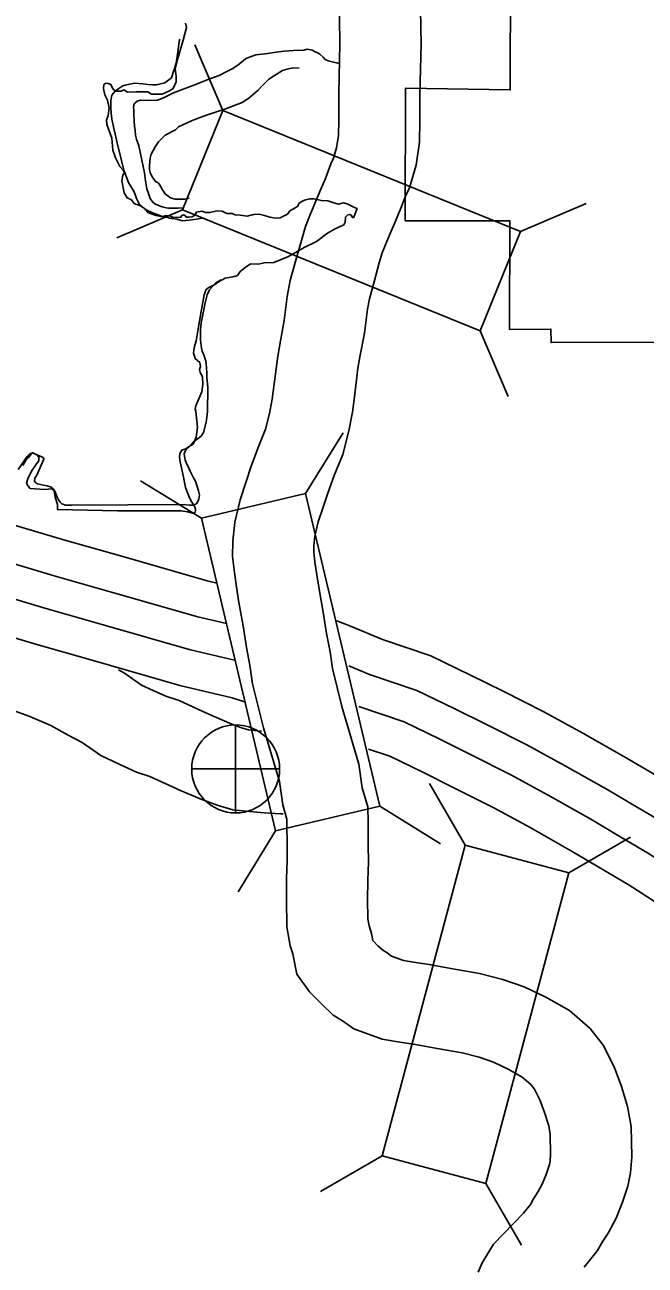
# Model space of a CAD drawing. Extents: x 1374139 to 1377472, y 1168351 to 1170484.
# Drawn here: x 1374518.17 to 1374541.11, y 1170078.34 to 1170124.18 of the extents above; entities that cross this region are included whole.
import ezdxf

# ---------------------------------------------------------------- set-up
doc = ezdxf.new("R2010")
doc.units = 0
doc.layers.add('Default', color=7, linetype='Continuous')

msp = doc.modelspace()

# ---------------------------------------------------------------- linework, layer by layer
at = {"layer": 'Default'}
for p, q in [((1374525.484, 1170121.011), (1374524.455, 1170123.442)), ((1374523.997, 1170117.341), (1374521.565, 1170116.312)), ((1374536.494, 1170116.548), (1374538.925, 1170117.577)), ((1374535.007, 1170112.878), (1374536.035, 1170110.447)), ((1374528.547, 1170106.86), (1374529.933, 1170109.107)), ((1374524.694, 1170105.946), (1374522.447, 1170107.331)), ((1374525.963, 1170095.056), (1374525.963, 1170098.306)), ((1374524.338, 1170096.681), (1374527.588, 1170096.681)), ((1374534.45, 1170093.862), (1374533.128, 1170096.147)), ((1374531.289, 1170095.301), (1374533.536, 1170093.915)), ((1374527.436, 1170094.387), (1374526.05, 1170092.139)), ((1374538.276, 1170092.84), (1374540.561, 1170094.163)), ((1374531.386, 1170082.384), (1374529.101, 1170081.061)), ((1374535.212, 1170081.362), (1374536.534, 1170079.077))]:
    msp.add_line(p, q, dxfattribs=at)
for points in [[(1374536.141, 1170130.215), (1374536.118, 1170121.78), (1374532.239, 1170121.84), (1374532.225, 1170116.945), (1374536.105, 1170116.942), (1374536.094, 1170112.926), (1374537.619, 1170112.94), (1374537.627, 1170112.44), (1374541.444, 1170112.46)], [(1374535.495, 1170079.122), (1374536.6, 1170080.266), (1374536.863, 1170080.587), (1374536.979, 1170080.79), (1374537.154, 1170081.058), (1374537.301, 1170081.333), (1374537.438, 1170081.686), (1374537.562, 1170082.06), (1374537.588, 1170082.18), (1374537.608, 1170082.439), (1374537.596, 1170083.165), (1374537.537, 1170083.485), (1374537.384, 1170083.982), (1374537.211, 1170084.452), (1374537.008, 1170084.843), (1374536.873, 1170085.018), (1374536.559, 1170085.293), (1374536.06, 1170085.577), (1374535.5, 1170085.838), (1374534.962, 1170086.025), (1374534.342, 1170086.19), (1374533.409, 1170086.344), (1374532.615, 1170086.49), (1374532.037, 1170086.58), (1374531.384, 1170086.698), (1374530.333, 1170087.077), (1374529.912, 1170087.372), (1374529.568, 1170087.585), (1374529.119, 1170088.007), (1374528.694, 1170088.445), (1374528.22, 1170089.101), (1374528.077, 1170089.853), (1374527.981, 1170090.146), (1374527.853, 1170090.847), (1374527.837, 1170091.841), (1374527.845, 1170092.637), (1374527.873, 1170093.288), (1374527.864, 1170093.823), (1374527.86, 1170094.684), (1374527.858, 1170094.824), (1374527.704, 1170095.35), (1374527.581, 1170096.215), (1374526.99, 1170098.204), (1374526.588, 1170099.821), (1374526.492, 1170100.518), (1374526.364, 1170101.173), (1374526.24, 1170101.968), (1374526.166, 1170102.367), (1374526.074, 1170102.904), (1374525.992, 1170103.408), (1374525.92, 1170103.939), (1374525.849, 1170104.537), (1374525.854, 1170105.102), (1374525.934, 1170105.796), (1374526.128, 1170106.63), (1374526.35, 1170107.3), (1374526.538, 1170107.866), (1374526.814, 1170108.621), (1374527.071, 1170109.24), (1374527.213, 1170109.818), (1374527.317, 1170110.349), (1374527.39, 1170110.91), (1374527.518, 1170111.935), (1374527.617, 1170112.503), (1374527.758, 1170113.253), (1374527.873, 1170114.148), (1374527.984, 1170114.731), (1374528.189, 1170115.484), (1374528.392, 1170116.217), (1374528.547, 1170116.734), (1374528.707, 1170117.142), (1374528.912, 1170117.647), (1374529.116, 1170118.105), (1374529.279, 1170118.502), (1374529.479, 1170119.046), (1374529.582, 1170119.253), (1374529.696, 1170119.642), (1374529.765, 1170120.092), (1374529.772, 1170120.663), (1374529.776, 1170121.661), (1374529.815, 1170123.478), (1374529.784, 1170125.4)], [(1374538.844, 1170078.271), (1374539.345, 1170078.883), (1374539.54, 1170079.226), (1374539.735, 1170079.524), (1374540.033, 1170080.078), (1374540.261, 1170080.671), (1374540.46, 1170081.265), (1374540.564, 1170081.747), (1374540.61, 1170082.35), (1374540.592, 1170083.466), (1374540.454, 1170084.203), (1374540.227, 1170084.941), (1374539.961, 1170085.666), (1374539.546, 1170086.466), (1374539.069, 1170087.082), (1374538.308, 1170087.75), (1374537.437, 1170088.245), (1374536.628, 1170088.623), (1374535.84, 1170088.895), (1374534.975, 1170089.126), (1374533.925, 1170089.3), (1374533.117, 1170089.448), (1374532.533, 1170089.539), (1374532.164, 1170089.606), (1374531.728, 1170089.763), (1374531.564, 1170089.878), (1374531.403, 1170089.978), (1374531.223, 1170090.146), (1374531.039, 1170090.336), (1374530.989, 1170090.602), (1374530.896, 1170090.887), (1374530.849, 1170091.144), (1374530.837, 1170091.851), (1374530.844, 1170092.557), (1374530.874, 1170093.248), (1374530.864, 1170093.855), (1374530.86, 1170094.716), (1374530.851, 1170095.276), (1374530.644, 1170095.985), (1374530.52, 1170096.858), (1374529.885, 1170098.994), (1374529.538, 1170100.389), (1374529.453, 1170101.01), (1374529.319, 1170101.692), (1374529.197, 1170102.475), (1374529.119, 1170102.895), (1374529.033, 1170103.396), (1374528.96, 1170103.851), (1374528.896, 1170104.318), (1374528.851, 1170104.7), (1374528.853, 1170104.916), (1374528.895, 1170105.284), (1374529.019, 1170105.818), (1374529.197, 1170106.355), (1374529.37, 1170106.876), (1374529.61, 1170107.531), (1374529.93, 1170108.303), (1374530.144, 1170109.172), (1374530.279, 1170109.867), (1374530.366, 1170110.53), (1374530.485, 1170111.491), (1374530.569, 1170111.968), (1374530.722, 1170112.784), (1374530.837, 1170113.675), (1374530.91, 1170114.056), (1374531.082, 1170114.69), (1374531.275, 1170115.386), (1374531.385, 1170115.754), (1374531.494, 1170116.031), (1374531.673, 1170116.473), (1374531.873, 1170116.923), (1374532.075, 1170117.413), (1374532.238, 1170117.856), (1374532.386, 1170118.154), (1374532.632, 1170118.992), (1374532.762, 1170119.846), (1374532.772, 1170120.638), (1374532.776, 1170121.622), (1374532.816, 1170123.47), (1374532.784, 1170125.391)], [(1374523.732, 1170122.571), (1374523.808, 1170122.907), (1374524.024, 1170123.611), (1374524.143, 1170124.087), (1374524.111, 1170124.25)], [(1374521.728, 1170119.223), (1374521.567, 1170119.871), (1374521.47, 1170120.3), (1374521.384, 1170120.699), (1374521.36, 1170120.919), (1374521.347, 1170121.159), (1374521.353, 1170121.39), (1374521.38, 1170121.58), (1374521.507, 1170121.732), (1374521.645, 1170121.825), (1374521.793, 1170121.927), (1374521.883, 1170121.959), (1374522.221, 1170122.024), (1374522.531, 1170121.999), (1374522.721, 1170121.972), (1374522.901, 1170121.965), (1374523.041, 1170121.968), (1374523.19, 1170122), (1374523.349, 1170122.043), (1374523.586, 1170122.227), (1374523.757, 1170122.77), (1374523.83, 1170123.182), (1374523.874, 1170123.563), (1374523.893, 1170123.656)], [(1374522.441, 1170121.397), (1374522.721, 1170121.382), (1374523.07, 1170121.397), (1374523.299, 1170121.491), (1374523.665, 1170121.667), (1374524.122, 1170121.845), (1374524.519, 1170121.992), (1374524.965, 1170122.179), (1374525.353, 1170122.306), (1374525.64, 1170122.461), (1374525.828, 1170122.554), (1374526.045, 1170122.687), (1374526.331, 1170122.922), (1374526.44, 1170122.974), (1374526.708, 1170123.069), (1374527.157, 1170123.126), (1374527.456, 1170123.171), (1374527.755, 1170123.206), (1374528.104, 1170123.232), (1374528.483, 1170123.248), (1374528.612, 1170123.28), (1374528.793, 1170123.243), (1374528.904, 1170123.184), (1374529.014, 1170123.136), (1374529.075, 1170123.097), (1374529.196, 1170122.989), (1374529.278, 1170122.9), (1374529.378, 1170122.852), (1374529.579, 1170122.805), (1374529.699, 1170122.777), (1374529.785, 1170122.749)], [(1374524.717, 1170117.296), (1374524.511, 1170117.264), (1374524.457, 1170117.145), (1374524.349, 1170117.09), (1374524.241, 1170117.069), (1374524.154, 1170117.08), (1374524.046, 1170117.155), (1374523.97, 1170117.134), (1374523.938, 1170117.069), (1374523.83, 1170117.058), (1374523.624, 1170117.08), (1374523.526, 1170117.123), (1374523.364, 1170117.134), (1374523.256, 1170117.09), (1374523.029, 1170117.134), (1374522.834, 1170117.199), (1374522.715, 1170117.253), (1374522.628, 1170117.372), (1374522.444, 1170117.491), (1374522.206, 1170117.578), (1374522.109, 1170117.719), (1374521.946, 1170117.794), (1374521.838, 1170117.968), (1374521.752, 1170118.423), (1374521.795, 1170118.628), (1374521.849, 1170118.715), (1374521.806, 1170118.812), (1374521.676, 1170118.953), (1374521.524, 1170119.267), (1374521.427, 1170119.549), (1374521.384, 1170119.993), (1374521.2, 1170120.502), (1374521.189, 1170120.654), (1374521.243, 1170120.838), (1374521.286, 1170121.098), (1374521.221, 1170121.401), (1374521.124, 1170121.596), (1374521.081, 1170121.834), (1374521.091, 1170121.975), (1374521.167, 1170122.029), (1374521.254, 1170122.018), (1374521.351, 1170121.975), (1374521.427, 1170121.823), (1374521.524, 1170121.737), (1374521.73, 1170121.737), (1374521.827, 1170121.78), (1374521.968, 1170121.693), (1374522.282, 1170121.704), (1374522.715, 1170121.704), (1374522.855, 1170121.618), (1374523.245, 1170121.618), (1374523.516, 1170121.748), (1374523.656, 1170121.834), (1374523.765, 1170122.073), (1374523.765, 1170122.278), (1374523.732, 1170122.571)], [(1374528.306, 1170122.579), (1374528.074, 1170122.6), (1374527.865, 1170122.547), (1374527.696, 1170122.494), (1374527.36, 1170122.288), (1374527.192, 1170122.175), (1374526.937, 1170121.931), (1374526.789, 1170121.768), (1374526.455, 1170121.473), (1374526.208, 1170121.308), (1374525.563, 1170121.068), (1374525.294, 1170120.983), (1374524.887, 1170120.846), (1374524.52, 1170120.71), (1374524.331, 1170120.637), (1374523.855, 1170120.419), (1374523.737, 1170120.307), (1374523.351, 1170120.111), (1374523.253, 1170120.009), (1374523.106, 1170119.856), (1374522.989, 1170119.674), (1374522.833, 1170119.401), (1374522.796, 1170119.261), (1374522.78, 1170118.99), (1374522.783, 1170118.82), (1374522.804, 1170118.73), (1374522.867, 1170118.591), (1374522.928, 1170118.492), (1374523.01, 1170118.383), (1374523.08, 1170118.354), (1374523.111, 1170118.335), (1374523.151, 1170118.285), (1374523.193, 1170118.196), (1374523.254, 1170118.087), (1374523.326, 1170117.978), (1374523.347, 1170117.938), (1374523.438, 1170117.879), (1374523.529, 1170117.801), (1374523.589, 1170117.782), (1374523.73, 1170117.734), (1374523.939, 1170117.737), (1374524.069, 1170117.74), (1374524.246, 1170117.778)], [(1374525.272, 1170103.548), (1374524.905, 1170103.633), (1374521.792, 1170104.529), (1374519.643, 1170105.142), (1374517.403, 1170105.807), (1374515.677, 1170106.297), (1374514.12, 1170106.776), (1374512.699, 1170107.16), (1374508.842, 1170108.232), (1374507.281, 1170108.754), (1374505.319, 1170109.45), (1374503.973, 1170109.959), (1374502.859, 1170110.494), (1374501.402, 1170111.49), (1374499.432, 1170113.374), (1374497.841, 1170115.131), (1374496.011, 1170117.023), (1374493.679, 1170119.824), (1374492.579, 1170121.004)], [(1374524.043, 1170117.418), (1374523.825, 1170117.405), (1374523.635, 1170117.402), (1374523.475, 1170117.41), (1374523.395, 1170117.418), (1374523.245, 1170117.456), (1374523.104, 1170117.504), (1374522.973, 1170117.562), (1374522.882, 1170117.64), (1374522.8, 1170117.769), (1374522.748, 1170117.918), (1374522.675, 1170118.117), (1374522.63, 1170118.417), (1374522.595, 1170118.707), (1374522.379, 1170119.714), (1374522.295, 1170119.963), (1374522.263, 1170120.103), (1374522.25, 1170120.283), (1374522.227, 1170120.443), (1374522.214, 1170120.623), (1374522.2, 1170120.893), (1374522.197, 1170121.043), (1374522.186, 1170121.113), (1374522.194, 1170121.223), (1374522.224, 1170121.274), (1374522.253, 1170121.304), (1374522.322, 1170121.365), (1374522.441, 1170121.397)], [(1374524.724, 1170117.035), (1374524.521, 1170117.006), (1374524.242, 1170116.962), (1374523.992, 1170116.937), (1374523.792, 1170117.004), (1374523.521, 1170117.04), (1374523.451, 1170117.059), (1374523.301, 1170117.086), (1374523.18, 1170117.124), (1374523.03, 1170117.182), (1374522.889, 1170117.24), (1374522.808, 1170117.269), (1374522.617, 1170117.356), (1374522.526, 1170117.444), (1374522.394, 1170117.572), (1374522.291, 1170117.761), (1374522.207, 1170118.01), (1374522.002, 1170118.357), (1374521.824, 1170118.814), (1374521.728, 1170119.223)], [(1374525.622, 1170102.055), (1374524.559, 1170102.302), (1374521.413, 1170103.207), (1374519.258, 1170103.822), (1374517.02, 1170104.487), (1374515.287, 1170104.978), (1374513.738, 1170105.454), (1374512.335, 1170105.834), (1374508.44, 1170106.917), (1374506.834, 1170107.454), (1374504.846, 1170108.159), (1374503.43, 1170108.694), (1374502.169, 1170109.3), (1374500.533, 1170110.418), (1374498.446, 1170112.415), (1374496.837, 1170114.191), (1374494.987, 1170116.104), (1374492.647, 1170118.915)], [(1374525.965, 1170100.692), (1374524.245, 1170101.092), (1374521.069, 1170102.006), (1374518.909, 1170102.622), (1374516.671, 1170103.286), (1374514.933, 1170103.779), (1374513.39, 1170104.253), (1374512.004, 1170104.629), (1374508.074, 1170105.721), (1374506.427, 1170106.272), (1374504.416, 1170106.985), (1374502.938, 1170107.544), (1374501.542, 1170108.215), (1374499.743, 1170109.444), (1374497.549, 1170111.542), (1374495.924, 1170113.337), (1374494.056, 1170115.268), (1374491.709, 1170118.088)], [(1374528.851, 1170117.751), (1374528.7, 1170117.751), (1374528.505, 1170117.708), (1374528.386, 1170117.643), (1374528.299, 1170117.578), (1374528.267, 1170117.48), (1374528.105, 1170117.383), (1374527.964, 1170117.307), (1374527.877, 1170117.188), (1374527.607, 1170117.047), (1374527.434, 1170117.036), (1374527.228, 1170117.069), (1374527.033, 1170117.134), (1374526.827, 1170117.188), (1374526.643, 1170117.177), (1374526.568, 1170117.155), (1374526.384, 1170117.112), (1374526.124, 1170117.145), (1374525.94, 1170117.155), (1374525.832, 1170117.21), (1374525.637, 1170117.21), (1374525.464, 1170117.296), (1374525.269, 1170117.307), (1374525.009, 1170117.242), (1374524.858, 1170117.242), (1374524.717, 1170117.296)], [(1374530.315, 1170117.049), (1374530.451, 1170117.389), (1374530.356, 1170117.426), (1374530.085, 1170117.567), (1374529.955, 1170117.599), (1374529.76, 1170117.556), (1374529.555, 1170117.621), (1374529.371, 1170117.675), (1374529.133, 1170117.686), (1374528.851, 1170117.751)], [(1374519.165, 1170107.039), (1374519.251, 1170106.953), (1374519.284, 1170106.725), (1374519.381, 1170106.455), (1374519.37, 1170106.27), (1374521.6, 1170106.216), (1374523.949, 1170106.216), (1374524.176, 1170106.184), (1374524.371, 1170106.13), (1374524.436, 1170106.13), (1374524.457, 1170106.155), (1374524.468, 1170106.184), (1374524.475, 1170106.231), (1374524.479, 1170106.27), (1374524.45, 1170106.357), (1374524.425, 1170106.422), (1374524.338, 1170106.541), (1374524.252, 1170106.704), (1374524.111, 1170107.083), (1374524.024, 1170107.527), (1374523.905, 1170108.036), (1374523.884, 1170108.209), (1374523.894, 1170108.339), (1374523.97, 1170108.458), (1374524.122, 1170108.512), (1374524.214, 1170108.58), (1374524.392, 1170108.686), (1374524.501, 1170108.946), (1374524.555, 1170109.314), (1374524.49, 1170109.888), (1374524.468, 1170109.975), (1374524.49, 1170110.105), (1374524.717, 1170110.614), (1374524.749, 1170110.906), (1374524.739, 1170111.155), (1374524.652, 1170111.35), (1374524.63, 1170111.448), (1374524.663, 1170111.556), (1374524.641, 1170111.697), (1374524.468, 1170111.848), (1374524.403, 1170112.054), (1374524.414, 1170112.162), (1374524.436, 1170112.292), (1374524.501, 1170112.509), (1374524.555, 1170112.801), (1374524.695, 1170113.657), (1374524.793, 1170114.209), (1374524.869, 1170114.404), (1374524.966, 1170114.48), (1374525.193, 1170114.588), (1374525.334, 1170114.686), (1374525.572, 1170114.816), (1374525.853, 1170114.87), (1374526.027, 1170114.913), (1374526.135, 1170115.065), (1374526.362, 1170115.249), (1374526.524, 1170115.347), (1374526.806, 1170115.336), (1374527.011, 1170115.39), (1374527.379, 1170115.401), (1374527.921, 1170115.617), (1374528.494, 1170115.953), (1374528.949, 1170116.17), (1374529.36, 1170116.484), (1374529.62, 1170116.625), (1374529.966, 1170116.787), (1374530.009, 1170116.885), (1374530.02, 1170117.08), (1374530.107, 1170117.155), (1374530.183, 1170117.177), (1374530.237, 1170117.145), (1374530.28, 1170117.058), (1374530.315, 1170117.049)], [(1374518.088, 1170107.901), (1374518.195, 1170108.063), (1374518.293, 1170108.185), (1374518.401, 1170108.317), (1374518.45, 1170108.368), (1374518.842, 1170108.194), (1374518.874, 1170108.124), (1374518.825, 1170108.013), (1374518.594, 1170107.519), (1374518.535, 1170107.428), (1374518.527, 1170107.318), (1374518.548, 1170107.278), (1374518.588, 1170107.249), (1374518.639, 1170107.219), (1374518.859, 1170107.173), (1374518.999, 1170107.145), (1374519.14, 1170107.097), (1374519.231, 1170107.019), (1374519.293, 1170106.92), (1374519.355, 1170106.75), (1374519.417, 1170106.621), (1374519.479, 1170106.542), (1374519.54, 1170106.483), (1374519.67, 1170106.435), (1374519.89, 1170106.429), (1374524.054, 1170106.457), (1374524.134, 1170106.448), (1374524.254, 1170106.43), (1374524.384, 1170106.432), (1374524.513, 1170106.484), (1374524.581, 1170106.585), (1374524.6, 1170106.666), (1374524.628, 1170106.806), (1374524.595, 1170106.956), (1374524.479, 1170107.315), (1374524.407, 1170107.443), (1374524.284, 1170107.692), (1374524.211, 1170107.861), (1374524.149, 1170107.97), (1374524.097, 1170108.109), (1374524.064, 1170108.309), (1374524.082, 1170108.399), (1374524.15, 1170108.51), (1374524.249, 1170108.602), (1374524.357, 1170108.714), (1374524.396, 1170108.755), (1374524.682, 1170108.98), (1374524.77, 1170109.111), (1374524.873, 1170109.503), (1374524.927, 1170109.885), (1374524.932, 1170110.776), (1374524.896, 1170111.166), (1374524.893, 1170111.316), (1374524.878, 1170111.666), (1374524.866, 1170111.746), (1374524.783, 1170111.985), (1374524.73, 1170112.124), (1374524.699, 1170112.234), (1374524.664, 1170112.533), (1374524.667, 1170112.914), (1374524.693, 1170113.175), (1374524.757, 1170113.536), (1374524.831, 1170113.908), (1374524.906, 1170114.209), (1374524.993, 1170114.391), (1374525.228, 1170114.645), (1374525.429, 1170114.762)], [(1374526.328, 1170099.144), (1374525.829, 1170099.312), (1374523.899, 1170099.76), (1374520.69, 1170100.684), (1374518.525, 1170101.302), (1374516.288, 1170101.966), (1374514.543, 1170102.461), (1374513.008, 1170102.932), (1374511.64, 1170103.303), (1374507.672, 1170104.406), (1374505.979, 1170104.972), (1374503.943, 1170105.693), (1374502.395, 1170106.279), (1374500.852, 1170107.021), (1374498.874, 1170108.372), (1374496.563, 1170110.583), (1374494.92, 1170112.397), (1374493.032, 1170114.349)], [(1374517.92, 1170107.754), (1374518.256, 1170108.231), (1374518.364, 1170108.339), (1374518.461, 1170108.361), (1374518.613, 1170108.296), (1374518.689, 1170108.209), (1374518.689, 1170108.068), (1374518.602, 1170107.96), (1374518.418, 1170107.689), (1374518.277, 1170107.397), (1374518.234, 1170107.245), (1374518.288, 1170107.126), (1374518.364, 1170107.05), (1374518.894, 1170107.007), (1374519.165, 1170107.039)], [(1374548.794, 1170091.461), (1374547.131, 1170092.512), (1374545.339, 1170093.869), (1374543.655, 1170095.116), (1374542.576, 1170095.819), (1374541.54, 1170096.425), (1374540.408, 1170097.095), (1374538.795, 1170098.008), (1374537.362, 1170098.789), (1374535.848, 1170099.552), (1374534.646, 1170100.151), (1374533.183, 1170100.86), (1374531.392, 1170101.46), (1374530.275, 1170101.927), (1374529.706, 1170102.159)], [(1374521.625, 1170100.343), (1374521.852, 1170100.224), (1374522.484, 1170099.782), (1374522.912, 1170099.58), (1374523.377, 1170099.368), (1374523.88, 1170099.206), (1374524.752, 1170098.809), (1374525.163, 1170098.616), (1374525.823, 1170098.339), (1374526.221, 1170098.189), (1374526.441, 1170098.127), (1374526.768, 1170098.09), (1374526.913, 1170098.078)], [(1374548.06, 1170090.299), (1374546.347, 1170091.38), (1374544.515, 1170092.768), (1374542.87, 1170093.986), (1374541.852, 1170094.649), (1374540.843, 1170095.24), (1374539.719, 1170095.905), (1374538.127, 1170096.806), (1374536.723, 1170097.571), (1374535.232, 1170098.323), (1374534.04, 1170098.917), (1374532.662, 1170099.584), (1374530.908, 1170100.172), (1374530.152, 1170100.488)], [(1374547.392, 1170089.242), (1374545.635, 1170090.352), (1374543.766, 1170091.767), (1374542.156, 1170092.959), (1374541.195, 1170093.585), (1374540.208, 1170094.163), (1374539.093, 1170094.823), (1374537.52, 1170095.713), (1374536.142, 1170096.464), (1374534.673, 1170097.205), (1374533.489, 1170097.795), (1374532.189, 1170098.425), (1374530.518, 1170098.985)], [(1374517.809, 1170098.819), (1374518.356, 1170098.614), (1374519.131, 1170098.281), (1374519.766, 1170097.929), (1374520.29, 1170097.655), (1374520.972, 1170097.178), (1374521.651, 1170096.857), (1374522.293, 1170096.566), (1374522.794, 1170096.404), (1374523.492, 1170096.086), (1374523.946, 1170095.873), (1374524.714, 1170095.552), (1374525.281, 1170095.337), (1374525.863, 1170095.173), (1374526.477, 1170095.104), (1374527.02, 1170095.059), (1374527.629, 1170095.027), (1374527.719, 1170095.023)], [(1374546.658, 1170088.08), (1374544.851, 1170089.221), (1374542.942, 1170090.667), (1374541.371, 1170091.829), (1374540.472, 1170092.415), (1374539.511, 1170092.978), (1374538.404, 1170093.633), (1374536.852, 1170094.511), (1374535.503, 1170095.246), (1374534.057, 1170095.976), (1374532.883, 1170096.56), (1374531.668, 1170097.149), (1374530.88, 1170097.413)], [(1374534.925, 1170078.083), (1374535.074, 1170078.426), (1374535.495, 1170079.122)]]:
    msp.add_lwpolyline(points, dxfattribs=at)
for points in [[(1374523.997, 1170117.341), (1374535.007, 1170112.878), (1374536.494, 1170116.548), (1374525.484, 1170121.011)], [(1374524.694, 1170105.946), (1374527.436, 1170094.387), (1374531.289, 1170095.301), (1374528.547, 1170106.86)], [(1374535.212, 1170081.362), (1374538.276, 1170092.84), (1374534.45, 1170093.862), (1374531.386, 1170082.384)]]:
    msp.add_lwpolyline(points, close=True, dxfattribs=at)
msp.add_circle((1374525.963, 1170096.681), 1.625, dxfattribs=at)

doc.saveas('drawing.dxf')
